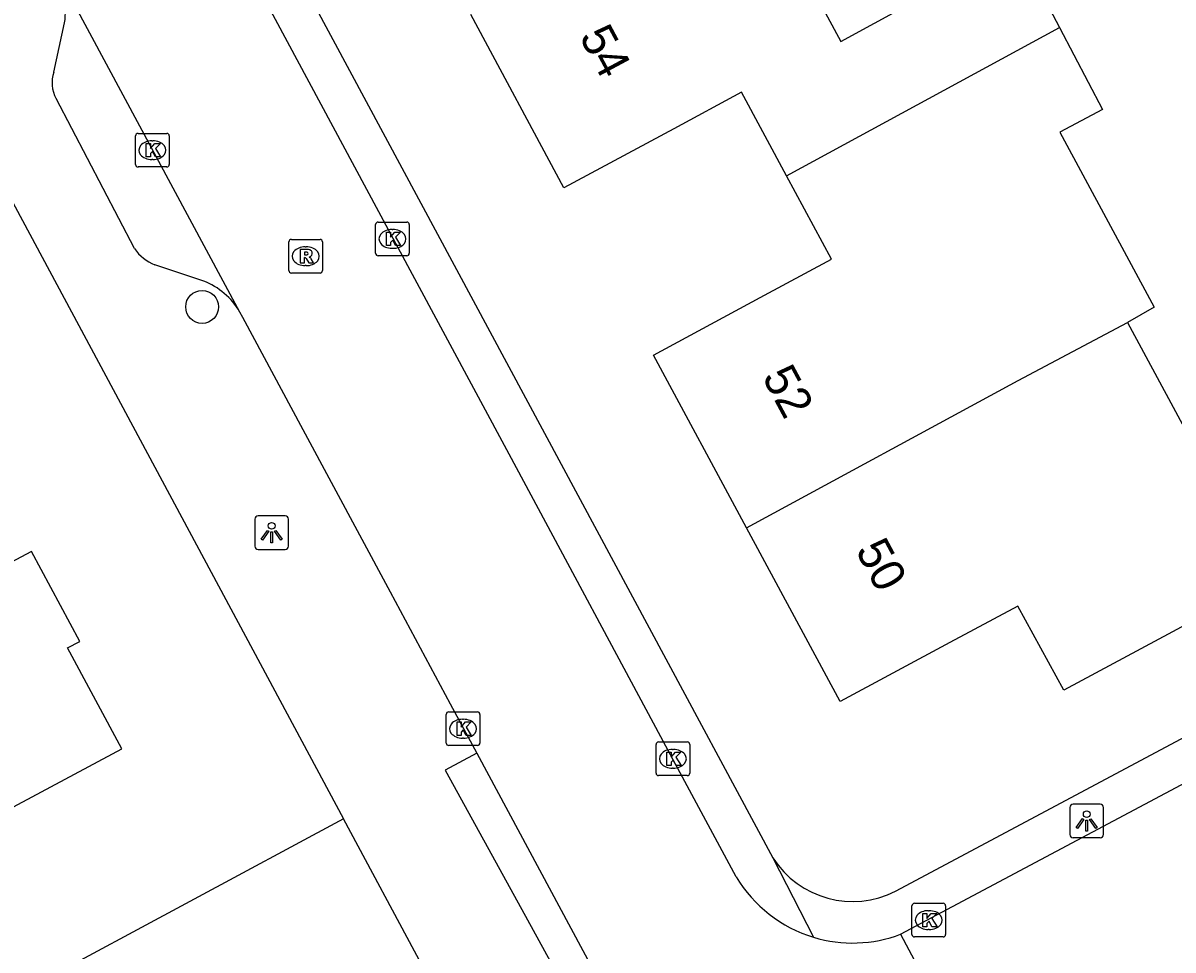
# Model space of a CAD drawing. Extents: x 157793 to 159380, y 380882 to 382313.
# Drawn here: x 159006.07 to 159040.25, y 381812.48 to 381840.05 of the extents above; entities that cross this region are included whole.
import ezdxf

# ---------------------------------------------------------------- set-up
doc = ezdxf.new("R2010")
doc.units = 0
for name, color, linetype in [('IMGEO_Boom', 7, 'Continuous'), ('IMGEO_Kolk', 7, 'Continuous'), ('IMGEO_Lichtpunt', 7, 'Continuous'), ('IMGEO_Pand', 7, 'Continuous'), ('IMGEO_Pand_nummerreeks', 7, 'Continuous'), ('IMGEO_Rijbaan_lokaal_open', 7, 'Continuous'), ('IMGEO_Rioolput', 7, 'Continuous'), ('IMGEO_Voetpad_open', 7, 'Continuous')]:
    doc.layers.add(name, color=color, linetype=linetype)

msp = doc.modelspace()

# ---------------------------------------------------------------- linework, layer by layer
at = {"layer": 'IMGEO_Boom'}
msp.add_circle((159011.392, 381831.608), 0.489, dxfattribs=at)
at = {"layer": 'IMGEO_Kolk'}
for p, q in [((159009.412, 381835.842), (159009.412, 381836.694)), ((159009.487, 381836.768), (159010.339, 381836.768)), ((159009.9, 381836.548), (159009.925, 381836.548)), ((159010.413, 381836.694), (159010.413, 381835.842)), ((159009.923, 381835.988), (159009.898, 381835.988)), ((159010.339, 381835.768), (159009.487, 381835.768)), ((159016.549, 381833.203), (159016.549, 381834.055)), ((159016.624, 381834.129), (159017.476, 381834.129)), ((159017.037, 381833.909), (159017.062, 381833.909)), ((159017.55, 381834.055), (159017.55, 381833.203)), ((159017.476, 381833.129), (159016.624, 381833.129)), ((159017.06, 381833.349), (159017.035, 381833.349)), ((159018.648, 381818.639), (159018.648, 381819.491)), ((159018.723, 381819.565), (159019.575, 381819.565)), ((159019.649, 381819.491), (159019.649, 381818.639)), ((159019.136, 381819.345), (159019.161, 381819.345)), ((159019.159, 381818.785), (159019.134, 381818.785)), ((159019.575, 381818.565), (159018.723, 381818.565)), ((159024.887, 381817.744), (159024.887, 381818.596)), ((159024.962, 381818.67), (159025.814, 381818.67)), ((159025.375, 381818.45), (159025.4, 381818.45)), ((159025.888, 381818.596), (159025.888, 381817.744)), ((159025.398, 381817.89), (159025.373, 381817.89)), ((159025.814, 381817.67), (159024.962, 381817.67)), ((159032.494, 381812.948), (159032.494, 381813.8)), ((159032.569, 381813.874), (159033.421, 381813.874)), ((159032.982, 381813.654), (159033.007, 381813.654)), ((159033.495, 381813.8), (159033.495, 381812.948)), ((159033.005, 381813.094), (159032.98, 381813.094)), ((159033.421, 381812.874), (159032.569, 381812.874))]:
    msp.add_line(p, q, dxfattribs=at)
for points in [[(159009.412, 381835.842), (159009.412, 381836.694)], [(159009.487, 381836.768), (159010.339, 381836.768)], [(159010.413, 381836.694), (159010.413, 381835.842)], [(159009.733, 381836.468), (159009.856, 381836.468), (159009.856, 381836.317), (159009.986, 381836.468), (159010.15, 381836.468), (159010.004, 381836.317), (159010.157, 381836.068), (159010.005, 381836.068), (159009.92, 381836.232), (159009.856, 381836.165), (159009.856, 381836.068), (159009.733, 381836.068), (159009.733, 381836.468)], [(159010.339, 381835.768), (159009.487, 381835.768)], [(159016.549, 381833.203), (159016.549, 381834.055)], [(159016.624, 381834.129), (159017.476, 381834.129)], [(159016.87, 381833.829), (159016.993, 381833.829), (159016.993, 381833.678), (159017.123, 381833.829), (159017.287, 381833.829), (159017.141, 381833.678), (159017.294, 381833.429), (159017.142, 381833.429), (159017.057, 381833.593), (159016.993, 381833.526), (159016.993, 381833.429), (159016.87, 381833.429), (159016.87, 381833.829)], [(159017.55, 381834.055), (159017.55, 381833.203)], [(159017.476, 381833.129), (159016.624, 381833.129)], [(159018.648, 381818.639), (159018.648, 381819.491)], [(159018.723, 381819.565), (159019.575, 381819.565)], [(159019.649, 381819.491), (159019.649, 381818.639)], [(159018.969, 381819.265), (159019.092, 381819.265), (159019.092, 381819.114), (159019.222, 381819.265), (159019.386, 381819.265), (159019.24, 381819.114), (159019.393, 381818.865), (159019.241, 381818.865), (159019.156, 381819.029), (159019.092, 381818.962), (159019.092, 381818.865), (159018.969, 381818.865), (159018.969, 381819.265)], [(159019.575, 381818.565), (159018.723, 381818.565)], [(159024.887, 381817.744), (159024.887, 381818.596)], [(159024.962, 381818.67), (159025.814, 381818.67)], [(159025.888, 381818.596), (159025.888, 381817.744)], [(159025.208, 381818.37), (159025.331, 381818.37), (159025.331, 381818.219), (159025.461, 381818.37), (159025.625, 381818.37), (159025.479, 381818.219), (159025.632, 381817.97), (159025.48, 381817.97), (159025.395, 381818.134), (159025.331, 381818.067), (159025.331, 381817.97), (159025.208, 381817.97), (159025.208, 381818.37)], [(159025.814, 381817.67), (159024.962, 381817.67)], [(159032.494, 381812.948), (159032.494, 381813.8)], [(159032.569, 381813.874), (159033.421, 381813.874)], [(159033.495, 381813.8), (159033.495, 381812.948)], [(159032.815, 381813.574), (159032.938, 381813.574), (159032.938, 381813.423), (159033.068, 381813.574), (159033.232, 381813.574), (159033.086, 381813.423), (159033.239, 381813.174), (159033.087, 381813.174), (159033.002, 381813.338), (159032.938, 381813.271), (159032.938, 381813.174), (159032.815, 381813.174), (159032.815, 381813.574)], [(159033.421, 381812.874), (159032.569, 381812.874)]]:
    msp.add_lwpolyline(points, dxfattribs=at)
for centre, start, end in [((159009.489, 381836.692), 91.552, 178.448), ((159009.489, 381836.692), 91.552, 178.448), ((159010.337, 381836.692), 1.552, 88.448), ((159010.337, 381836.692), 1.552, 88.448), ((159009.489, 381835.844), 181.552, 268.448), ((159009.489, 381835.844), 181.552, 268.448), ((159010.337, 381835.844), 271.552, 358.448), ((159010.337, 381835.844), 271.552, 358.448), ((159016.626, 381834.053), 91.552, 178.448), ((159016.626, 381834.053), 91.552, 178.448), ((159017.474, 381834.053), 1.552, 88.448), ((159017.474, 381834.053), 1.552, 88.448), ((159016.626, 381833.205), 181.552, 268.448), ((159016.626, 381833.205), 181.552, 268.448), ((159017.474, 381833.205), 271.552, 358.448), ((159017.474, 381833.205), 271.552, 358.448), ((159018.725, 381819.489), 91.552, 178.448), ((159018.725, 381819.489), 91.552, 178.448), ((159019.573, 381819.489), 1.552, 88.448), ((159019.573, 381819.489), 1.552, 88.448), ((159018.725, 381818.641), 181.552, 268.448), ((159018.725, 381818.641), 181.552, 268.448), ((159019.573, 381818.641), 271.552, 358.448), ((159019.573, 381818.641), 271.552, 358.448), ((159024.964, 381818.594), 91.552, 178.448), ((159024.964, 381818.594), 91.552, 178.448), ((159025.812, 381818.594), 1.552, 88.448), ((159025.812, 381818.594), 1.552, 88.448), ((159024.964, 381817.746), 181.552, 268.448), ((159024.964, 381817.746), 181.552, 268.448), ((159025.812, 381817.746), 271.552, 358.448), ((159025.812, 381817.746), 271.552, 358.448), ((159032.571, 381813.798), 91.552, 178.448), ((159032.571, 381813.798), 91.552, 178.448), ((159033.419, 381813.798), 1.552, 88.448), ((159033.419, 381813.798), 1.552, 88.448), ((159032.571, 381812.95), 181.552, 268.448), ((159032.571, 381812.95), 181.552, 268.448), ((159033.419, 381812.95), 271.552, 358.448), ((159033.419, 381812.95), 271.552, 358.448)]:
    msp.add_arc(centre, 0.0765, start, end, dxfattribs=at)
for centre, major_axis, ratio, start_param, end_param in [((159009.899, 381836.268), (-0.387, 0.002), 0.722429, 4.712389, 7.853982), ((159009.924, 381836.268), (-0.39, 0.002), 0.717154, 1.570796, 4.712389), ((159017.036, 381833.629), (-0.387, 0.002), 0.722429, 4.712389, 7.853982), ((159017.061, 381833.629), (-0.39, 0.002), 0.717154, 1.570796, 4.712389), ((159019.135, 381819.065), (-0.387, 0.002), 0.722429, 4.712389, 7.853982), ((159019.16, 381819.065), (-0.39, 0.002), 0.717154, 1.570796, 4.712389), ((159025.374, 381818.17), (-0.387, 0.002), 0.722429, 4.712389, 7.853982), ((159025.399, 381818.17), (-0.39, 0.002), 0.717154, 1.570796, 4.712389), ((159032.981, 381813.374), (-0.387, 0.002), 0.722429, 4.712389, 7.853982), ((159033.006, 381813.374), (-0.39, 0.002), 0.717154, 1.570796, 4.712389)]:
    msp.add_ellipse(centre, major_axis=major_axis, ratio=ratio, start_param=start_param, end_param=end_param, dxfattribs=at)
at = {"layer": 'IMGEO_Lichtpunt'}
for p, q in [((159012.96, 381825.299), (159012.96, 381824.492)), ((159012.96, 381825.299), (159012.96, 381824.492)), ((159013.862, 381825.394), (159013.054, 381825.394)), ((159013.862, 381825.394), (159013.054, 381825.394)), ((159013.956, 381824.492), (159013.956, 381825.299)), ((159013.956, 381824.492), (159013.956, 381825.299)), ((159013.054, 381824.398), (159013.862, 381824.398)), ((159013.054, 381824.398), (159013.862, 381824.398)), ((159037.19, 381816.726), (159037.19, 381815.919)), ((159037.19, 381816.726), (159037.19, 381815.919)), ((159038.092, 381816.821), (159037.284, 381816.821)), ((159038.092, 381816.821), (159037.284, 381816.821)), ((159038.186, 381815.919), (159038.186, 381816.726)), ((159038.186, 381815.919), (159038.186, 381816.726)), ((159037.284, 381815.825), (159038.092, 381815.825)), ((159037.284, 381815.825), (159038.092, 381815.825))]:
    msp.add_line(p, q, dxfattribs=at)
for points in [[(159013.334, 381824.963), (159013.373, 381824.935), (159013.185, 381824.673), (159013.147, 381824.7), (159013.334, 381824.963)], [(159013.436, 381824.915), (159013.483, 381824.915), (159013.483, 381824.593), (159013.436, 381824.593), (159013.436, 381824.915)], [(159013.546, 381824.935), (159013.584, 381824.962), (159013.771, 381824.7), (159013.732, 381824.672), (159013.546, 381824.935)], [(159037.564, 381816.39), (159037.603, 381816.362), (159037.415, 381816.1), (159037.377, 381816.127), (159037.564, 381816.39)], [(159037.776, 381816.362), (159037.814, 381816.389), (159038.001, 381816.127), (159037.962, 381816.099), (159037.776, 381816.362)], [(159037.666, 381816.342), (159037.713, 381816.342), (159037.713, 381816.02), (159037.666, 381816.02), (159037.666, 381816.342)]]:
    msp.add_lwpolyline(points, dxfattribs=at)
for centre in [(159013.459, 381825.097), (159037.689, 381816.524)]:
    msp.add_circle(centre, 0.0994, dxfattribs=at)
for centre, start, end in [((159013.054, 381825.299), 90, 180), ((159013.054, 381825.299), 90, 180), ((159013.862, 381825.299), 0, 90), ((159013.862, 381825.299), 0, 90), ((159013.054, 381824.492), 180, 270), ((159013.054, 381824.492), 180, 270), ((159013.862, 381824.492), 270, 0), ((159013.862, 381824.492), 270, 360), ((159037.284, 381816.726), 90, 180), ((159037.284, 381816.726), 90, 180), ((159038.092, 381816.726), 0, 90), ((159038.092, 381816.726), 0, 90), ((159037.284, 381815.919), 180, 270), ((159037.284, 381815.919), 180, 270), ((159038.092, 381815.919), 270, 0), ((159038.092, 381815.919), 270, 360)]:
    msp.add_arc(centre, 0.0946, start, end, dxfattribs=at)
at = {"layer": 'IMGEO_Pand'}
for points in [[(159027.559, 381844.734), (159030.375, 381839.503), (159035.605, 381842.356), (159036.882, 381839.914)], [(159028.766, 381835.505), (159027.429, 381837.99), (159025.413, 381836.905), (159022.145, 381835.147), (159019.379, 381840.3)], [(159028.766, 381835.505), (159036.882, 381839.914)], [(159036.882, 381839.914), (159038.155, 381837.482), (159036.886, 381836.805), (159039.692, 381831.597), (159038.9, 381831.144)], [(159027.577, 381825.041), (159024.813, 381830.177), (159027.983, 381831.884), (159030.102, 381833.024), (159028.766, 381835.505)], [(159038.9, 381831.144), (159043.045, 381823.458), (159042.527, 381823.179), (159037.013, 381820.211), (159035.637, 381822.71), (159033.618, 381821.626), (159030.357, 381819.876), (159027.577, 381825.041)], [(159027.577, 381825.041), (159035.65, 381829.42), (159038.9, 381831.144)], [(158997.306, 381819.505), (159000, 381814.493), (159000.183, 381814.153), (159000, 381814.055), (158998.619, 381813.316), (159000, 381810.747), (159000.19, 381810.394), (159005.616, 381813.308), (159004.223, 381815.909), (159009.001, 381818.469), (159007.392, 381821.465), (159007.756, 381821.66), (159006.318, 381824.336), (159002.603, 381822.359), (159001.129, 381821.567)]]:
    msp.add_lwpolyline(points, dxfattribs=at)
at = {"layer": 'IMGEO_Rijbaan_lokaal_open'}
for points in [[(159027.271, 381814.658), (159025.469, 381818.014), (159020.522, 381827.229), (159017.651, 381832.575), (159012.218, 381842.694), (159009.357, 381848.024), (159003.872, 381858.24), (159001.005, 381863.565), (159000, 381865.433), (158995.801, 381873.225), (158992.942, 381878.542), (158987.488, 381888.674), (158984.619, 381894.002), (158980.604, 381901.46)], [(159015.598, 381816.381), (159006.457, 381811.471), (159000, 381808.003), (158992.144, 381803.784), (158960.815, 381862.908), (158954.367, 381859.47)], [(159007.054, 381841.615), (159012.506, 381831.463)], [(159012.506, 381831.463), (159012.592, 381831.301), (159014.386, 381827.961), (159016.979, 381823.132), (159018.766, 381819.804), (159019.556, 381818.333)], [(159032.157, 381812.952), (159052.546, 381823.812)], [(159019.556, 381818.333), (159023.28, 381811.401), (159023.749, 381810.767), (159024.274, 381810.177), (159024.848, 381809.636), (159025.469, 381809.149), (159026.131, 381808.719), (159026.829, 381808.35), (159027.556, 381808.045), (159028.308, 381807.806), (159029.079, 381807.635), (159029.861, 381807.534), (159030.65, 381807.503), (159031.438, 381807.543), (159032.219, 381807.653), (159032.988, 381807.832), (159033.737, 381808.079), (159034.34, 381808.334), (159034.555, 381808.45)], [(159017.924, 381812.047), (159015.598, 381816.381)], [(159032.157, 381812.952), (159034.555, 381808.45)]]:
    msp.add_lwpolyline(points, dxfattribs=at)
for centre, radius, start, end in [((159030.747, 381816.741), 4.052, 210.9375, 253.1057), ((159030.733, 381816.732), 4.04, 253.2534, 290.6416)]:
    msp.add_arc(centre, radius, start, end, dxfattribs=at)
at = {"layer": 'IMGEO_Rioolput'}
for p, q in [((159013.97, 381832.688), (159013.97, 381833.54)), ((159014.045, 381833.614), (159014.897, 381833.614)), ((159014.971, 381833.54), (159014.971, 381832.688)), ((159014.458, 381833.394), (159014.483, 381833.394)), ((159014.481, 381832.834), (159014.456, 381832.834)), ((159014.897, 381832.614), (159014.045, 381832.614))]:
    msp.add_line(p, q, dxfattribs=at)
for points in [[(159013.97, 381832.688), (159013.97, 381833.54)], [(159014.045, 381833.614), (159014.897, 381833.614)], [(159014.971, 381833.54), (159014.971, 381832.688)], [(159014.559, 381833.312), (159014.307, 381833.314), (159014.307, 381832.914)], [(159014.485, 381833.233), (159014.431, 381833.233), (159014.431, 381833.152)], [(159014.431, 381833.152), (159014.483, 381833.152)], [(159014.307, 381832.914), (159014.431, 381832.914), (159014.431, 381833.076), (159014.442, 381833.076)], [(159014.489, 381833.047), (159014.56, 381832.914), (159014.7, 381832.914), (159014.635, 381833.04)], [(159014.897, 381832.614), (159014.045, 381832.614)]]:
    msp.add_lwpolyline(points, dxfattribs=at)
for centre, radius, start, end in [((159014.047, 381833.538), 0.0765, 91.552, 178.448), ((159014.047, 381833.538), 0.0765, 91.552, 178.448), ((159014.895, 381833.538), 0.0765, 1.552, 88.448), ((159014.895, 381833.538), 0.0765, 1.552, 88.448), ((159014.467, 381833.341), 0.19, 274.7715, 282.9687), ((159014.491, 381833.137), 0.0964, 77.0061, 93.1865), ((159014.505, 381833.194), 0.0378, 276.6634, 79.6772), ((159014.558, 381833.202), 0.109, 350.3612, 89.416), ((159014.556, 381833.202), 0.112, 277.5842, 350.9817), ((159014.441, 381833.023), 0.0533, 26.0293, 88.6989), ((159014.54, 381832.987), 0.108, 29.5134, 73.7905), ((159014.047, 381832.69), 0.0765, 181.552, 268.448), ((159014.047, 381832.69), 0.0765, 181.552, 268.448), ((159014.895, 381832.69), 0.0765, 271.552, 358.448), ((159014.895, 381832.69), 0.0765, 271.552, 358.448)]:
    msp.add_arc(centre, radius, start, end, dxfattribs=at)
for centre, major_axis, ratio, start_param, end_param in [((159014.457, 381833.114), (-0.387, 0.002), 0.722429, 4.712389, 7.853982), ((159014.482, 381833.114), (-0.39, 0.002), 0.717154, 1.570796, 4.712389)]:
    msp.add_ellipse(centre, major_axis=major_axis, ratio=ratio, start_param=start_param, end_param=end_param, dxfattribs=at)
at = {"layer": 'IMGEO_Voetpad_open'}
for points in [[(158981.494, 381902.406), (159000, 381867.98), (159028.36, 381815.224)], [(158981.207, 381880.493), (159000, 381845.459), (159015.598, 381816.381)], [(159006.987, 381838.592), (159007.305, 381840.05)], [(159009.379, 381833.343), (159007.051, 381837.8)], [(159011.441, 381832.376), (159009.989, 381832.855)], [(159032.008, 381814.231), (159051.965, 381824.88)], [(159019.556, 381818.333), (159018.614, 381817.832), (159020.897, 381813.684), (159022.417, 381810.923), (159022.935, 381810.211), (159023.515, 381809.548), (159024.152, 381808.94), (159024.841, 381808.391), (159025.576, 381807.905), (159026.351, 381807.487), (159027.161, 381807.141), (159027.998, 381806.867), (159028.857, 381806.67), (159029.729, 381806.55), (159030.609, 381806.509), (159031.489, 381806.546), (159032.362, 381806.662), (159033.221, 381806.856), (159034.06, 381807.125), (159034.871, 381807.468), (159035.129, 381807.596)], [(159028.36, 381815.224), (159029.569, 381812.864)]]:
    msp.add_lwpolyline(points, dxfattribs=at)
for centre, radius, start, end in [((159004.463, 381840.397), 2.863, 353.041, 25.1823), ((159007.877, 381838.265), 0.948, 159.8389, 209.401), ((159010.536, 381834.164), 1.419, 215.3623, 247.3181), ((159010.669, 381830.397), 2.124, 30.112, 68.6765), ((159030.734, 381816.748), 2.821, 212.6992, 296.8464)]:
    msp.add_arc(centre, radius, start, end, dxfattribs=at)

# ---------------------------------------------------------------- texts
at = {"layer": 'IMGEO_Pand_nummerreeks'}
for s, rotation, p in [('54', 298.2235, (159022.591, 381839.644)), ('52', 298.2891, (159028.025, 381829.526)), ('50', 298.2891, (159030.8, 381824.371))]:
    msp.add_text(s, height=1, rotation=rotation, dxfattribs=at).set_placement(p)

doc.saveas('drawing.dxf')
